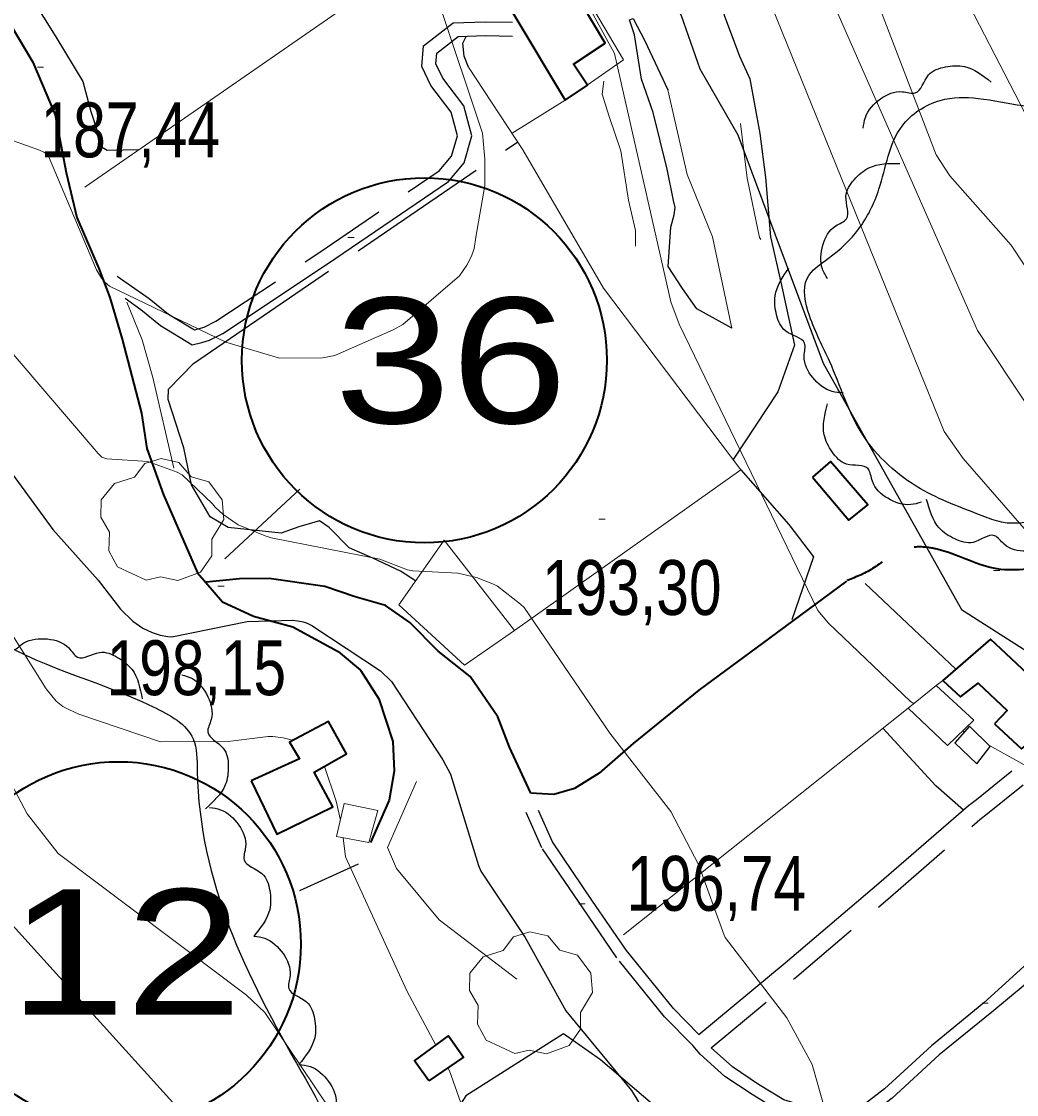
# Model space of a CAD drawing. Extents: x 483847 to 488453, y 4383581 to 4386795.
# Drawn here: x 485279.2 to 485437.9, y 4385919.8 to 4386091 of the extents above; entities that cross this region are included whole.
import ezdxf
from ezdxf.enums import TextEntityAlignment as Align

# ---------------------------------------------------------------- set-up
doc = ezdxf.new("R2010")
doc.units = 0
doc.header["$LTSCALE"] = 3.8
doc.linetypes.add('LONG_DASHED', pattern=[7.5, 6, -1.5])
doc.linetypes.add('MEDIUM_DASHED', pattern=[4.5, 3, -1.5])
for name, color, linetype, lineweight in [('13', 7, 'Continuous', 25), ('21', 7, 'Continuous', 25), ('25', 7, 'LONG_DASHED', 25), ('27', 7, 'Continuous', 25), ('29', 7, 'Continuous', 13), ('38', 7, 'Continuous', 25), ('47', 7, 'Continuous', 35), ('51', 7, 'Continuous', 13), ('6', 7, 'Continuous', 35), ('7', 7, 'Continuous', 13), ('8', 7, 'Continuous', 25), ('9', 7, 'Continuous', 13)]:
    doc.layers.add(name, color=color, linetype=linetype, lineweight=lineweight)

msp = doc.modelspace()

# ---------------------------------------------------------------- linework, layer by layer
at = {"layer": '21'}
msp.add_lwpolyline([(485428.02, 4385975.9), (485431.55, 4385972.59), (485433.66, 4385975.35), (485430.37, 4385978.59)], close=True, dxfattribs=at)
at = {"layer": '25'}
for points in [[(485260.03, 4386118.27), (485267.79, 4386111.6), (485272.94, 4386104.14), (485280.08, 4386095.88), (485284.66, 4386088.48), (485289, 4386081.36), (485290.25, 4386076.58), (485291.3, 4386073.33), (485291.68, 4386071.11), (485292.84, 4386070.45), (485297.94, 4386070.53)], [(485388.26, 4386111.92), (485388.5, 4386104.56), (485389.94, 4386099.56), (485391.27, 4386091.96), (485393.69, 4386085.43), (485395.36, 4386081.79), (485396.93, 4386073.08), (485397.85, 4386066.08), (485398.22, 4386061.68), (485398.63, 4386056.62), (485400.29, 4386049.36), (485402.48, 4386039.35), (485399.8, 4386031.9), (485392.67, 4386021.1)], [(485392.48, 4386042.03), (485386.91, 4386045.12), (485384.62, 4386048.38), (485382.33, 4386051.9), (485382.75, 4386058.16), (485383.3, 4386060.14), (485383.45, 4386061.3), (485383.19, 4386062.41), (485382.16, 4386067.38), (485379.93, 4386076.43), (485378.07, 4386081.76), (485376.95, 4386088.83), (485376.13, 4386091.24), (485376.75, 4386091.45), (485378.61, 4386087.89), (485382.27, 4386080.04)], [(485350.5, 4386083.69), (485349.78, 4386085.4), (485349.56, 4386087.49), (485350.13, 4386088.58)], [(485342.05, 4386001.73), (485339.65, 4386003.31), (485335.21, 4386005.35), (485331.45, 4386007.03), (485328.26, 4386010.27), (485326.7, 4386011.3), (485323.4, 4386010.35), (485320.62, 4386009.37), (485312.17, 4386010.25), (485309.28, 4386011.98), (485306.29, 4386017.08), (485305.06, 4386022.97), (485302.58, 4386030.67), (485302.66, 4386032.34), (485306.61, 4386036.42), (485309.34, 4386038.26), (485358.33, 4386071.78)], [(485393.9, 4386019.47), (485401.57, 4386010.75), (485405.48, 4386005.56), (485402.03, 4385995.54)], [(485429.41, 4385965.2), (485425.02, 4385969.08), (485416.55, 4385978.25)], [(485415.11, 4385885.15), (485404.42, 4385896.69), (485398.59, 4385901.65), (485387.62, 4385910.8), (485380.17, 4385917.98), (485371.55, 4385925.36), (485365.61, 4385929.54), (485350.08, 4385919.63), (485348.57, 4385917.31), (485348.06, 4385912.8), (485350.17, 4385902.66), (485358.89, 4385892.68), (485364.25, 4385888.57), (485373.4, 4385879.17), (485375.61, 4385874.34), (485379.49, 4385859.96), (485382.52, 4385856.33), (485384.85, 4385855.16)]]:
    msp.add_lwpolyline(points, dxfattribs=at)
at = {"layer": '27'}
for points in [[(485413.44, 4386073.92), (485413.77, 4386075.66), (485416.17, 4386078.6), (485419.68, 4386079.75), (485421.73, 4386079.56), (485423.84, 4386082.42), (485426.53, 4386083.71), (485429.55, 4386083.77), (485433.85, 4386081.29)], [(485443.08, 4386011.79), (485435.47, 4386011.11), (485432.42, 4386012.11), (485422.57, 4386016.45), (485413.34, 4386025.04), (485408.09, 4386036.69), (485404.86, 4386044.05), (485404.49, 4386049.99), (485407.9, 4386053.22), (485412.68, 4386057.83), (485415.94, 4386064.22), (485419.62, 4386074.28), (485425.72, 4386078.36), (485431.74, 4386078.69), (485438.89, 4386077.53), (485441.5, 4386077.23)], [(485407.74, 4386049.92), (485406.92, 4386051.5), (485407, 4386055.29), (485409.05, 4386058.36), (485410.77, 4386059.48), (485410.67, 4386063.03), (485411.99, 4386065.71), (485414.34, 4386067.62), (485419.25, 4386068.32)], [(484770.09, 4385821.2), (484778.9, 4385832.4), (484794.27, 4385845.21), (484801.95, 4385855.46), (484801.31, 4385859.95), (484800.03, 4385867), (484801.31, 4385872.12), (484804.51, 4385875.97), (484808.35, 4385877.89), (484852.54, 4385906.08), (484922.98, 4385925.3), (484958.84, 4385927.22), (484993.43, 4385913.13), (485031.21, 4385911.84), (485074.11, 4385922.09), (485086.28, 4385934.27), (485090.76, 4385947.72), (485086.92, 4385956.05), (485084.36, 4385957.97), (485051.06, 4385961.82), (485052.34, 4385965.02), (485054.26, 4385966.3), (485113.82, 4386001.54), (485138.15, 4386028.45), (485149.04, 4386043.82), (485161.85, 4386049.59), (485183.62, 4386060.48), (485187.46, 4386060.48), (485190.66, 4386058.56), (485190.02, 4386048.95), (485192.59, 4386043.82), (485198.35, 4386037.42), (485204.75, 4386030.37), (485226.53, 4386025.24), (485236.13, 4386022.04), (485246.38, 4386017.56), (485273.91, 4385993.21), (485300.17, 4385981.68), (485306.57, 4385976.55), (485307.21, 4385971.43), (485323.87, 4385923.38), (485329.63, 4385908), (485325.79, 4385894.55), (485332.83, 4385858.67), (485336.67, 4385846.49), (485339.87, 4385840.09), (485344.36, 4385837.53), (485353.96, 4385838.81), (485363.57, 4385845.21), (485376.38, 4385849.7), (485388.54, 4385853.54), (485402.63, 4385867), (485419.28, 4385873.4), (485430.17, 4385870.2), (485440.83, 4385855.64)], [(485410.23, 4386031.74), (485408.47, 4386031.95), (485405.39, 4386034.17), (485404.01, 4386037.59), (485404.07, 4386039.65), (485401.08, 4386041.57), (485399.61, 4386044.17), (485399.37, 4386047.19), (485401.56, 4386051.63)], [(485422.74, 4386014.31), (485421.01, 4386013.9), (485417.35, 4386014.91), (485414.88, 4386017.65), (485414.22, 4386019.6), (485410.75, 4386020.37), (485408.48, 4386022.3), (485407.2, 4386025.05), (485407.72, 4386029.98)], [(485444.36, 4386008.62), (485443.07, 4386007.4), (485439.4, 4386006.46), (485435.89, 4386007.6), (485434.35, 4386008.95), (485430.95, 4386007.89), (485428.02, 4386008.44), (485425.55, 4386010.18), (485423.54, 4386014.72)], [(485278.2, 4385990.75), (485279.59, 4385991.85), (485283.33, 4385992.48), (485286.73, 4385991.05), (485288.15, 4385989.57), (485291.63, 4385990.34), (485294.5, 4385989.55), (485296.82, 4385987.61), (485298.44, 4385982.92)], [(485304.77, 4385986.78), (485306.44, 4385986.16), (485308.91, 4385983.28), (485309.44, 4385979.63), (485308.91, 4385977.65), (485311.36, 4385975.07), (485312.17, 4385972.2), (485311.7, 4385969.21), (485308.52, 4385965.4)], [(485309.2, 4385965.61), (485310.94, 4385965.26), (485313.84, 4385962.8), (485314.93, 4385959.28), (485314.71, 4385957.24), (485317.53, 4385955.07), (485318.78, 4385952.36), (485318.78, 4385949.34), (485316.23, 4385945.08)], [(485316.26, 4385945.09), (485318, 4385944.75), (485320.91, 4385942.31), (485322.02, 4385938.8), (485321.82, 4385936.75), (485324.66, 4385934.61), (485325.92, 4385931.91), (485325.95, 4385928.89), (485323.43, 4385924.61)], [(485323.46, 4385924.63), (485325.21, 4385924.31), (485328.16, 4385921.93), (485329.34, 4385918.43), (485329.18, 4385916.39), (485332.05, 4385914.3), (485333.37, 4385911.62), (485333.44, 4385908.59), (485331, 4385904.28)]]:
    msp.add_spline(points, degree=3, dxfattribs=at)
at = {"layer": '29'}
for points in [[(485299.06, 4386001.86), (485294.52, 4386003.98), (485293.11, 4386006.52), (485293.21, 4386009.5), (485291.84, 4386011.91), (485291.88, 4386014.66), (485294.04, 4386017.26), (485297.23, 4386018.26), (485298.88, 4386020.45), (485301.45, 4386021.28), (485304.31, 4386020.63), (485306.26, 4386018.36), (485309.07, 4386017.54), (485311.2, 4386014.69), (485311.44, 4386011.56), (485309.56, 4386008.41), (485309.56, 4386005.73), (485307.74, 4386003.12), (485304.12, 4386001.78), (485301.35, 4386002.41)], [(485357.86, 4385926.38), (485353.32, 4385928.5), (485351.91, 4385931.04), (485352.01, 4385934.02), (485350.64, 4385936.43), (485350.68, 4385939.18), (485352.84, 4385941.78), (485356.03, 4385942.78), (485357.68, 4385944.97), (485360.25, 4385945.8), (485363.11, 4385945.15), (485365.06, 4385942.88), (485367.87, 4385942.06), (485370, 4385939.21), (485370.24, 4385936.08), (485368.36, 4385932.93), (485368.36, 4385930.25), (485366.54, 4385927.64), (485362.92, 4385926.3), (485360.15, 4385926.93)]]:
    msp.add_lwpolyline(points, close=True, dxfattribs=at)
at = {"layer": '38', "linetype": 'MEDIUM_DASHED'}
for points in [[(485294.44, 4386050.34), (485299.56, 4386046.8), (485302.64, 4386044.27), (485306.77, 4386041.78), (485307.39, 4386041.92), (485308.33, 4386042.21), (485310.18, 4386043.14), (485326.76, 4386054.15), (485345.78, 4386067.13), (485347.79, 4386069.49), (485348.72, 4386072.74), (485347.73, 4386076.48), (485344.45, 4386080.74), (485343.02, 4386083.78), (485343.31, 4386087.07), (485348.06, 4386090.74), (485353.21, 4386090.91), (485357.51, 4386090.85)], [(485389.17, 4385927.3), (485402.83, 4385938.64), (485417.79, 4385951.38), (485432.03, 4385963.7), (485433.27, 4385964.67), (485438.92, 4385969.24)], [(485442.5, 4385940.11), (485433.94, 4385932.99), (485425.56, 4385926.15), (485418.06, 4385919.27), (485414.4, 4385916.45), (485409.68, 4385915.44), (485404.42, 4385915.88), (485400, 4385917.2), (485395.7, 4385919.84), (485391.38, 4385922.71), (485387.42, 4385926.29), (485386.26, 4385927.65), (485381.72, 4385932.25), (485374.15, 4385941.64), (485368.69, 4385949.59), (485362.16, 4385959.17), (485359.67, 4385964.79)]]:
    msp.add_lwpolyline(points, dxfattribs=at)
at = {"layer": '38'}
for points in [[(485295.71, 4386046.81), (485298.21, 4386045.03), (485301.35, 4386042.45), (485306.39, 4386039.41), (485307.97, 4386039.77), (485309.16, 4386040.14), (485311.3, 4386041.21), (485328, 4386052.31), (485347.28, 4386065.46), (485349.8, 4386068.41), (485351.03, 4386072.72), (485349.76, 4386077.48), (485346.36, 4386081.9), (485345.29, 4386084.18), (485345.44, 4386085.91), (485348.85, 4386088.54), (485353.23, 4386088.69), (485357.48, 4386088.63)], [(485387.23, 4385929.4), (485401, 4385940.82), (485415.93, 4385953.54), (485430.22, 4385965.9), (485431.5, 4385966.9), (485437.13, 4385971.46)], [(485387.23, 4385929.4), (485383.16, 4385933.53), (485375.69, 4385942.79), (485370.28, 4385950.68), (485363.85, 4385960.11), (485361.63, 4385965.12)], [(485442.56, 4385943.44), (485432.68, 4385934.44), (485424.3, 4385927.6), (485416.82, 4385920.74), (485413.57, 4385918.24), (485409.56, 4385917.38), (485404.78, 4385917.78), (485400.79, 4385918.97), (485396.73, 4385921.46), (485392.56, 4385924.23), (485389.17, 4385927.3)]]:
    msp.add_lwpolyline(points, dxfattribs=at)
at = {"layer": '47'}
for points in [[(485357.41, 4386092.58), (485365.9, 4386078.4), (485369.44, 4386080.81), (485367.22, 4386084.12), (485372.3, 4386087.5), (485366.67, 4386096.89), (485361.59, 4386093.76), (485360.95, 4386094.74)], [(485405.32, 4386018.29), (485411.13, 4386011.44), (485414.14, 4386013.88), (485408.22, 4386020.79)], [(485434.36, 4385978.93), (485438.65, 4385974.97), (485446.29, 4385980.72), (485433.7, 4385992.43), (485426.11, 4385985.86), (485428.95, 4385983.24), (485431.75, 4385985.42), (485436.4, 4385981.05)], [(485315.82, 4385969.87), (485319.93, 4385961.35), (485328.85, 4385965.72), (485325.86, 4385971.22), (485331.02, 4385974.16), (485328.17, 4385979.32), (485321.94, 4385976.02), (485323.55, 4385973.36)], [(485344.15, 4385922.04), (485341.88, 4385925.22), (485347.28, 4385929.19), (485349.69, 4385925.82)]]:
    msp.add_lwpolyline(points, close=True, dxfattribs=at)
at = {"layer": '47', "lineweight": 13}
for points in [[(485420.59, 4385981.46), (485426.89, 4385975.47), (485431.09, 4385979.53), (485425.06, 4385985.07)], [(485336, 4385965.13), (485334.6, 4385960.05), (485329.45, 4385960.98), (485330.65, 4385966.24)]]:
    msp.add_lwpolyline(points, close=True, dxfattribs=at)
at = {"layer": '51'}
for p, q in [((485343.39, 4386102.02), (485289.27, 4386064.52)), ((485365.9, 4386078.4), (485357.44, 4386073.13)), ((485428.18, 4385987.66), (485413.75, 4386001.33)), ((485425.06, 4385985.07), (485426.11, 4385985.86)), ((485420.59, 4385981.46), (485375.2, 4385945.3))]:
    msp.add_line(p, q, dxfattribs=at)
for points in [[(485369.41, 4386080.79), (485375.18, 4386084.86), (485360.48, 4386109.75)], [(485350.5, 4386083.69), (485359.17, 4386070.49), (485372, 4386048.45), (485393.9, 4386019.47)], [(485372.07, 4386081.44), (485371.79, 4386079.37), (485372.89, 4386075.78), (485374.75, 4386070.3), (485376.02, 4386062.48), (485377.09, 4386057.6), (485377.1, 4386055.1)], [(485382.27, 4386080.04), (485385.36, 4386066.53), (485389.37, 4386056.59), (485392.48, 4386042.03)], [(485393.83, 4386074.67), (485394.93, 4386065.97), (485396.9, 4386056.53), (485397.08, 4386056.17)], [(485296.01, 4386046.18), (485298.42, 4386040.17), (485300.14, 4386034.19), (485303.49, 4386019.74)], [(485393.9, 4386019.47), (485357.79, 4385993.81), (485346.62, 4386008.22), (485339.38, 4385997.95)], [(485339.38, 4385997.95), (485349.83, 4385988.31), (485357.79, 4385993.81)], [(485358.19, 4385938.24), (485345.8, 4385947.68), (485338.98, 4385955.89), (485337.55, 4385959.22), (485342.17, 4385969.77)]]:
    msp.add_lwpolyline(points, dxfattribs=at)
at = {"layer": '6', "lineweight": 25}
for p, q in [((485311.62, 4386005.27), (485323.57, 4386016.36)), ((485323.57, 4385952.38), (485332.96, 4385956.64))]:
    msp.add_line(p, q, dxfattribs=at)
at = {"layer": '6'}
for points in [[(485277.47, 4386090.36), (485281.02, 4386084.45), (485284.58, 4386076.08), (485286.34, 4386066.85), (485288.02, 4386059.68), (485291.51, 4386051.58), (485293.26, 4386046.93), (485295.26, 4386040.29), (485298.32, 4386028.5), (485299.16, 4386022.88), (485301.83, 4386015.45), (485307.25, 4386003.05), (485311.27, 4385998.43), (485316.17, 4385996.13), (485322.45, 4385994.43), (485329.69, 4385990.5), (485333.27, 4385987.49), (485336.16, 4385982.91), (485338.39, 4385976.12), (485338.64, 4385971.4), (485337.85, 4385966.8), (485334.87, 4385960.03)], [(485360.44, 4385967.89), (485357.02, 4385975.21), (485355.18, 4385980.08), (485350.75, 4385986.5), (485345.66, 4385990.53), (485341.11, 4385995.13), (485337.24, 4385997.82), (485332.38, 4385999.2), (485327.57, 4386000.86), (485318.71, 4386002.15), (485313.97, 4386002.06), (485308.63, 4386001.53)], [(485410.77, 4386001.69), (485398.53, 4385992.68), (485387.19, 4385984.33), (485376.75, 4385975.81), (485371.33, 4385971.08), (485367.37, 4385968.65), (485364.11, 4385967.7), (485360.44, 4385967.89)]]:
    msp.add_lwpolyline(points, dxfattribs=at)
for centre in [(485343.45, 4386036.92), (485294.65, 4385943.81)]:
    msp.add_circle(centre, 29.1, dxfattribs=at)
at = {"layer": '6', "linetype": 'LONG_DASHED'}
msp.add_spline([(485443.74, 4386004.16), (485434.22, 4386003.76), (485425.36, 4386006.76), (485422.62, 4386007.16), (485419.49, 4386006.67), (485415.18, 4386003.87), (485410.89, 4386001.79)], degree=3, dxfattribs=at)
at = {"layer": '7'}
for p, q in [((485281.73, 4386083.66), (485282.73, 4386083.66)), ((485331.23, 4386056.53), (485332.23, 4386056.53)), ((485371.27, 4386011.58), (485372.27, 4386011.58)), ((485434.22, 4386003.42), (485435.22, 4386003.42)), ((485310.51, 4386000.88), (485311.51, 4386000.88)), ((485368.08, 4385950.27), (485369.08, 4385950.27)), ((485432.37, 4385934.43), (485433.37, 4385934.43))]:
    msp.add_line(p, q, dxfattribs=at)
at = {"layer": '8'}
for points in [[(485320.46, 4386180.26), (485356.58, 4386136.4), (485360.54, 4386133.01), (485361.16, 4386132.29), (485364.03, 4386127.95), (485364.39, 4386127.07), (485366.11, 4386120.56), (485371.7, 4386109.76), (485380.06, 4386099.35), (485384.41, 4386091.92), (485387.36, 4386083.39), (485393.43, 4386072.87), (485407.05, 4386036.45), (485429.12, 4385997.17), (485454.18, 4385981.2), (485456.88, 4385980.05), (485461.78, 4385978.79), (485466.75, 4385979.01), (485468.66, 4385979.35), (485495.67, 4385987.16), (485538.69, 4385954.89), (485545.05, 4385948.76), (485551.37, 4385939.99), (485567.96, 4385892.17)], [(485263.54, 4386038.15), (485284.19, 4386009.92), (485291.41, 4386001.87), (485294.99, 4385997.24), (485296.93, 4385995.33), (485298.57, 4385994.19), (485300.02, 4385993.49), (485301.3, 4385993.08), (485302.53, 4385992.86), (485303.17, 4385992.84), (485315.19, 4385995.26), (485322.46, 4385995.46), (485323.25, 4385995.39), (485324.11, 4385995.2), (485324.76, 4385994.99)], [(485324.76, 4385994.99), (485325.5, 4385994.65), (485336.47, 4385987.38), (485338.19, 4385985.69), (485346.41, 4385973.22), (485347.6, 4385970.94), (485352.06, 4385956.34), (485352.44, 4385955.43), (485359.54, 4385944.87), (485365.98, 4385933.19), (485376.46, 4385920.48), (485382.5, 4385910.72)]]:
    msp.add_lwpolyline(points, dxfattribs=at)
at = {"layer": '9'}
msp.add_line((485429.34, 4385977.84), (485429.59, 4385977.7), dxfattribs=at)
for points in [[(485340.71, 4386199.64), (485400.65, 4386133.27), (485425.06, 4386069.66), (485427.26, 4386066.36), (485437.04, 4386055.26), (485454.23, 4386029.21), (485456.64, 4386026.6), (485461.08, 4386023.62), (485467.01, 4386022.56), (485471.53, 4386022.68), (485498.1, 4386026.79), (485540.55, 4386022.48), (485544.16, 4386021.24), (485547.35, 4386019.78), (485555.33, 4386012.64), (485563.29, 4385998.64), (485563.68, 4385998.17), (485566.35, 4385995.52), (485568.65, 4385992.45), (485569.61, 4385990.16), (485574.33, 4385969.95), (485599.22, 4385907.76)], [(485352.54, 4386200.47), (485405.1, 4386142.35), (485457.97, 4386040.1), (485460.37, 4386036.84), (485463.65, 4386033.94), (485467.14, 4386033.42), (485468.42, 4386033.43), (485522.12, 4386038.92), (485544.08, 4386038.14), (485547.29, 4386037.54), (485550.13, 4386036.14), (485551.26, 4386034.52), (485551.63, 4386034.08), (485555.46, 4386030.48), (485557.62, 4386028.02), (485572.51, 4386002.88), (485573.13, 4386002.11), (485577.43, 4385997.84), (485581.13, 4385992.92), (485582.68, 4385989.22)], [(485308.82, 4386180.98), (485340.72, 4386126.94), (485353.43, 4386118.5), (485357.54, 4386114.87), (485358.66, 4386113.48), (485373.76, 4386085.87), (485382.76, 4386046.26), (485384.08, 4386042.7), (485406.17, 4385997.02), (485407.9, 4385995.01), (485420.96, 4385982.5), (485421.5, 4385982.2)], [(485349.95, 4386172.08), (485376.16, 4386142.79), (485389.96, 4386131.98), (485392.23, 4386129.21), (485395.39, 4386124.03), (485431.64, 4386041.66), (485448.25, 4386016.72), (485448.99, 4386015.95), (485458.14, 4386012.31), (485465.81, 4386010.65), (485470.93, 4386010.48), (485493.74, 4386012.42), (485500.5, 4386012.01), (485545.2, 4386003.71), (485546.61, 4386003.23), (485547.85, 4386002.66), (485550.97, 4385999.87), (485554.07, 4385994.41), (485554.23, 4385994.22), (485555.27, 4385993.19), (485556.16, 4385991.99), (485556.54, 4385991.1), (485558.77, 4385982.34), (485598.56, 4385885.55)], [(485358.94, 4386150.55), (485383.37, 4386123.06), (485395.66, 4386102.29), (485396.59, 4386099.03), (485426.36, 4386025.55), (485429.38, 4386021.25), (485443.78, 4386004.75), (485466.02, 4385996.84), (485466.41, 4385996.82), (485481.81, 4385998.94), (485494.04, 4385999.42), (485501.31, 4385998.76), (485515.35, 4385995.87), (485533.74, 4385989.57), (485541.01, 4385985.38), (485545.83, 4385980.74), (485547.92, 4385977.84), (485587.02, 4385882.62)], [(485277.91, 4386071.93), (485282.08, 4386070.44), (485282.77, 4386070.09), (485283.08, 4386069.89), (485283.52, 4386069.49), (485291.15, 4386051.33), (485291.95, 4386050.02), (485292.54, 4386049.33), (485293.23, 4386048.72), (485311.77, 4386039.81), (485320.34, 4386037.25), (485327.2, 4386037.31), (485329.14, 4386037.7), (485338.44, 4386041.77), (485340.01, 4386042.63), (485349.05, 4386050.38), (485350.24, 4386052.07), (485350.96, 4386053.55), (485351.38, 4386054.76), (485351.67, 4386056.57), (485353.06, 4386064.81), (485353.11, 4386068.99), (485352.69, 4386073.12), (485345.78, 4386093.8)], [(485447.3, 4385726.14), (485428.73, 4385784.65), (485427.18, 4385786.41), (485419.62, 4385798.52), (485411.36, 4385808.57), (485410.62, 4385809.15), (485382.59, 4385836.88), (485368.77, 4385848.5), (485368, 4385849.34), (485366.09, 4385851.94), (485359.62, 4385871.02), (485318.01, 4385932.92), (485315.08, 4385935.7), (485285.03, 4385958.28), (485280.11, 4385964.58), (485264.26, 4385994.47), (485255.78, 4386016.98), (485254.3, 4386019.62), (485223.05, 4386054.79), (485212.59, 4386062.48), (485211.91, 4386062.77), (485210.06, 4386063.33), (485206.98, 4386063.82), (485206.06, 4386063.8)], [(485274.36, 4386041.96), (485291.4, 4386022.06), (485291.99, 4386021.49), (485292.83, 4386021.19), (485299.34, 4386020.79), (485304.03, 4386019.06), (485304.82, 4386018.65), (485309.64, 4386014.04), (485310.08, 4386013.5), (485311.34, 4386012.32), (485313.75, 4386010.7), (485318.06, 4386008.91), (485319.03, 4386008.61), (485336.32, 4386005.19), (485340.77, 4386003.53), (485341.58, 4386003.34), (485348.78, 4386002.97), (485351.78, 4386002.31), (485354.46, 4386001.24), (485355.13, 4386000.88), (485358.77, 4385998.02), (485359.34, 4385997.48), (485373.02, 4385977.48), (485382.77, 4385964.97), (485387.17, 4385956.51), (485391.24, 4385945.25), (485391.43, 4385944.89), (485401.25, 4385932.07), (485405.31, 4385924.62), (485408.24, 4385914.11)], [(485312.15, 4385976.14), (485301.36, 4385976.09), (485288.32, 4385980.51), (485286.72, 4385981.21), (485285.81, 4385981.74), (485284.7, 4385982.58), (485283.14, 4385984.55), (485249.36, 4386038.25)], [(485322.53, 4385976.33), (485322.43, 4385976.37), (485320.94, 4385976.74), (485319.29, 4385976.92), (485318.55, 4385976.91), (485312.15, 4385976.14)], [(485433.47, 4385975.54), (485464.73, 4385958.17), (485465.98, 4385957.75), (485467.24, 4385957.47), (485471.89, 4385957.6), (485487.02, 4385959.75), (485494.58, 4385958.85), (485499.16, 4385957.02), (485508.13, 4385951.29), (485541.27, 4385920.5), (485545.43, 4385916.08), (485547.4, 4385912.69), (485554.58, 4385891.73), (485555.59, 4385890.11), (485558.05, 4385886.91), (485559.99, 4385883.14), (485563.09, 4385871.57), (485566.83, 4385862.68), (485568.48, 4385860.5), (485570.38, 4385858.44), (485579.46, 4385852.02), (485595.07, 4385843.28), (485597.36, 4385840.15)], [(485330.05, 4385963.6), (485329.39, 4385966.61), (485327.51, 4385972.16)], [(485428.06, 4385744.89), (485412.13, 4385783.37), (485406.7, 4385791.37), (485393.4, 4385806.13), (485353.45, 4385840.08), (485348.07, 4385846.45), (485312.33, 4385908.6), (485264.17, 4385961.85)], [(485345.27, 4385927.71), (485340.63, 4385936.39), (485330.88, 4385957.75), (485330.48, 4385960.79)], [(485449.15, 4385769.35), (485430.45, 4385809.84), (485418.3, 4385827.66), (485400, 4385847.43), (485399.03, 4385848.19), (485395.82, 4385850.13), (485385.99, 4385854), (485382.79, 4385856.14), (485379.65, 4385858.99), (485372.84, 4385867.52), (485358.06, 4385893.64), (485347.47, 4385923.59), (485347.19, 4385924.11)]]:
    msp.add_lwpolyline(points, dxfattribs=at)

# ---------------------------------------------------------------- texts
at = {"layer": '13', "width": 1.25}
for s, p in [('36', (485347.66, 4386026.89)), ('12', (485295.78, 4385932.57))]:
    msp.add_text(s, height=20, dxfattribs=at).set_placement(p, align=Align.CENTER)
at = {"layer": '7', "width": 0.8}
for s, p in [('187,44', (485282.23, 4386069.29)), ('193,30', (485362.2, 4385996.31)), ('198,15', (485292.76, 4385983.52)), ('196,74', (485375.69, 4385949.14))]:
    msp.add_text(s, height=8.75, dxfattribs=at).set_placement(p)

doc.saveas('drawing.dxf')
